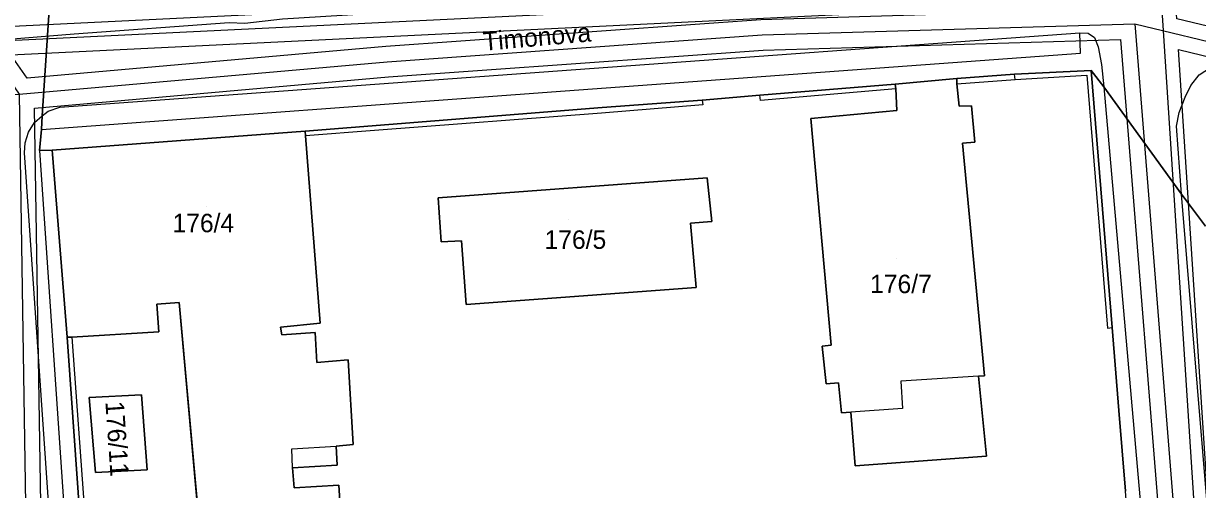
# Model space of a CAD drawing. Extents: x -263423 to -261326, y -1240067 to -1237864.
# Drawn here: x -263033.7 to -262906.4, y -1239871 to -1239820.5 of the extents above; entities that cross this region are included whole.
import ezdxf

# ---------------------------------------------------------------- set-up
doc = ezdxf.new("R2010")
doc.units = 0
for name, color, linetype in [('body_kn', 7, 'Continuous'), ('kladpar_druhypozemkov', 7, 'Continuous'), ('kladpar_hranice', 7, 'Continuous'), ('kladpar_parcelnecisla', 7, 'Continuous'), ('kladpar_plochy', 7, 'Continuous'), ('popisy', 7, 'Continuous'), ('tarchy_linie', 7, 'Continuous'), ('zappar_hrandruhpozemk', 7, 'Continuous')]:
    doc.layers.add(name, color=color, linetype=linetype)

msp = doc.modelspace()

# ---------------------------------------------------------------- linework, layer by layer
at = {"layer": 'body_kn'}
for p, q in [((-262919.14, -1239821.47), (-262919.14, -1239821.47)), ((-262919.14, -1239821.47), (-262919.14, -1239821.47)), ((-262918.25, -1239821.53), (-262918.25, -1239821.53)), ((-262913.21, -1239820.51), (-262913.21, -1239820.51)), ((-262913.21, -1239820.51), (-262913.21, -1239820.51)), ((-263028.21, -1239821.58), (-263028.21, -1239821.58)), ((-262953.61, -1239821.71), (-262953.61, -1239821.71)), ((-262917.55, -1239821.98), (-262917.55, -1239821.98)), ((-262914.73, -1239822.21), (-262914.73, -1239822.21)), ((-262994.41, -1239822.97), (-262994.41, -1239822.97)), ((-262953.49, -1239823.36), (-262953.49, -1239823.36)), ((-262919.08, -1239823.7), (-262919.08, -1239823.7)), ((-262917.17, -1239823), (-262917.17, -1239823)), ((-262908.44, -1239823.3), (-262908.44, -1239823.3)), ((-262908.44, -1239823.3), (-262908.44, -1239823.3)), ((-262994.26, -1239824.61), (-262994.26, -1239824.61)), ((-262916.79, -1239824.92), (-262916.79, -1239824.92)), ((-263033.31, -1239826.41), (-263033.31, -1239826.41)), ((-262994.11, -1239826.25), (-262994.11, -1239826.25)), ((-262975.78, -1239825.59), (-262975.78, -1239825.59)), ((-262932.48, -1239826.44), (-262932.48, -1239826.44)), ((-262926.23, -1239825.96), (-262926.23, -1239825.96)), ((-262926.17, -1239826.53), (-262926.17, -1239826.53)), ((-262918.39, -1239826.06), (-262918.39, -1239826.06)), ((-262917.94, -1239825.55), (-262917.94, -1239825.55)), ((-262974.96, -1239827.76), (-262974.96, -1239827.76)), ((-262939.18, -1239827.04), (-262939.18, -1239827.04)), ((-262939.12, -1239827.55), (-262939.12, -1239827.55)), ((-262939.12, -1239827.55), (-262939.12, -1239827.55)), ((-262932.49, -1239827.01), (-262932.49, -1239827.01)), ((-262932.49, -1239827.01), (-262932.49, -1239827.01)), ((-262916.55, -1239827.34), (-262916.55, -1239827.34)), ((-262916.55, -1239827.34), (-262916.55, -1239827.34)), ((-262907.11, -1239827.2), (-262907.11, -1239827.2)), ((-262960.1, -1239828.79), (-262960.1, -1239828.79)), ((-262960.1, -1239828.79), (-262960.1, -1239828.79)), ((-262953.85, -1239828.25), (-262953.85, -1239828.25)), ((-262953.79, -1239828.82), (-262953.79, -1239828.82)), ((-262907.75, -1239828.47), (-262907.75, -1239828.47)), ((-263032.51, -1239829.65), (-263032.51, -1239829.65)), ((-263032.51, -1239829.65), (-263032.51, -1239829.65)), ((-263031.03, -1239829.97), (-263031.03, -1239829.97)), ((-263029.75, -1239829.53), (-263029.75, -1239829.53)), ((-262971.01, -1239830.2), (-262971.01, -1239830.2)), ((-262970.95, -1239829.57), (-262970.95, -1239829.57)), ((-262970.95, -1239829.57), (-262970.95, -1239829.57)), ((-262960.04, -1239829.3), (-262960.04, -1239829.3)), ((-262939, -1239829.91), (-262939, -1239829.91)), ((-262939, -1239829.91), (-262939, -1239829.91)), ((-262932.24, -1239829.43), (-262932.24, -1239829.43)), ((-262930.9, -1239829.38), (-262930.9, -1239829.38)), ((-262908.4, -1239830.12), (-262908.4, -1239830.12)), ((-263032.5, -1239831.18), (-263032.5, -1239831.18)), ((-263031.67, -1239830.48), (-263031.67, -1239830.48)), ((-263031.67, -1239830.48), (-263031.67, -1239830.48)), ((-262948.31, -1239830.76), (-262948.31, -1239830.76)), ((-262908.66, -1239831.59), (-262908.66, -1239831.59)), ((-263033.15, -1239832.26), (-263033.15, -1239832.26)), ((-263031.74, -1239831.95), (-263031.74, -1239831.95)), ((-263031.74, -1239831.95), (-263031.74, -1239831.95)), ((-263003.17, -1239832.15), (-263003.17, -1239832.15)), ((-263003.17, -1239832.15), (-263003.17, -1239832.15)), ((-263003.1, -1239832.66), (-263003.1, -1239832.66)), ((-262995.64, -1239832.06), (-262995.64, -1239832.06)), ((-263033.53, -1239833.4), (-263033.53, -1239833.4)), ((-263031.94, -1239834.24), (-263031.94, -1239834.24)), ((-263031.94, -1239834.24), (-263031.94, -1239834.24)), ((-263030.6, -1239834.18), (-263030.6, -1239834.18)), ((-262931.88, -1239833.45), (-262931.88, -1239833.45)), ((-262930.54, -1239833.33), (-262930.54, -1239833.33)), ((-263033.6, -1239834.49), (-263033.6, -1239834.49)), ((-263030.54, -1239834.63), (-263030.54, -1239834.63)), ((-262959.56, -1239837.21), (-262959.56, -1239837.21)), ((-262959.56, -1239837.21), (-262959.56, -1239837.21)), ((-262988.72, -1239839.36), (-262988.72, -1239839.36)), ((-262908.12, -1239838.98), (-262908.12, -1239838.98)), ((-262908.12, -1239838.98), (-262908.12, -1239838.98)), ((-262961.37, -1239842.11), (-262961.37, -1239842.11)), ((-262959.07, -1239841.93), (-262959.07, -1239841.93)), ((-262988.42, -1239844.14), (-262988.42, -1239844.14)), ((-262986.19, -1239844.03), (-262986.19, -1239844.03)), ((-262960.76, -1239849.06), (-262960.76, -1239849.06)), ((-263016.83, -1239850.7), (-263016.83, -1239850.7)), ((-263019.25, -1239850.88), (-263019.25, -1239850.88)), ((-262985.71, -1239850.91), (-262985.71, -1239850.91)), ((-263005.81, -1239853.36), (-263005.81, -1239853.36)), ((-263001.53, -1239852.94), (-263001.53, -1239852.94)), ((-263028.97, -1239854.46), (-263028.97, -1239854.46)), ((-263028.46, -1239854.47), (-263028.46, -1239854.47)), ((-263028.46, -1239854.47), (-263028.46, -1239854.47)), ((-263019.01, -1239853.87), (-263019.01, -1239853.87)), ((-263005.68, -1239854.19), (-263005.68, -1239854.19)), ((-263002.05, -1239853.96), (-263002.05, -1239853.96)), ((-262916.15, -1239853.47), (-262916.15, -1239853.47)), ((-262915.64, -1239853.41), (-262915.64, -1239853.41)), ((-262947.08, -1239855.43), (-262947.08, -1239855.43)), ((-262946.12, -1239855.31), (-262946.12, -1239855.31)), ((-262998.49, -1239856.91), (-262998.49, -1239856.91)), ((-263001.87, -1239857.21), (-263001.87, -1239857.21)), ((-262946.65, -1239859.51), (-262946.65, -1239859.51)), ((-262945.31, -1239859.39), (-262945.31, -1239859.39)), ((-262938.55, -1239859.23), (-262938.55, -1239859.23)), ((-262930.13, -1239858.7), (-262930.13, -1239858.7)), ((-262930.13, -1239858.7), (-262930.13, -1239858.7)), ((-262929.49, -1239858.64), (-262929.49, -1239858.64)), ((-263026.57, -1239860.98), (-263026.57, -1239860.98)), ((-263020.89, -1239860.69), (-263020.89, -1239860.69)), ((-263020.89, -1239860.69), (-263020.89, -1239860.69)), ((-262938.37, -1239862.17), (-262938.37, -1239862.17)), ((-262945.01, -1239862.64), (-262945.01, -1239862.64)), ((-262943.98, -1239862.58), (-262943.98, -1239862.58)), ((-262914.91, -1239862.4), (-262914.91, -1239862.4)), ((-262997.95, -1239866.09), (-262997.95, -1239866.09)), ((-263004.59, -1239866.57), (-263004.59, -1239866.57)), ((-262999.8, -1239866.27), (-262999.8, -1239866.27)), ((-262929.28, -1239867.37), (-262929.28, -1239867.37)), ((-263004.53, -1239868.61), (-263004.53, -1239868.61)), ((-263004.53, -1239868.61), (-263004.53, -1239868.61)), ((-262999.68, -1239868.31), (-262999.68, -1239868.31)), ((-262943.5, -1239868.39), (-262943.5, -1239868.39)), ((-263025.9, -1239869.14), (-263025.9, -1239869.14)), ((-263020.29, -1239868.85), (-263020.29, -1239868.85)), ((-263004.35, -1239870.77), (-263004.35, -1239870.77)), ((-262999.5, -1239870.48), (-262999.5, -1239870.48))]:
    msp.add_line(p, q, dxfattribs=at)
at = {"layer": 'kladpar_druhypozemkov'}
for p, q in [((-263013.86, -1239840.29), (-263013.86, -1239840.29)), ((-262974.56, -1239841.69), (-262974.56, -1239841.69)), ((-262939.06, -1239845.89), (-262939.06, -1239845.89)), ((-263022.36, -1239864.79), (-263022.36, -1239864.79))]:
    msp.add_line(p, q, dxfattribs=at)
at = {"layer": 'kladpar_hranice'}
msp.add_line((-263003.17, -1239832.15), (-262970.95, -1239829.57), dxfattribs=at)
for points in [[(-263030.92, -1239819.01), (-263031.67, -1239830.48), (-263031.74, -1239831.95), (-263031.94, -1239834.24), (-263030.6, -1239834.18), (-263030.54, -1239834.63), (-263028.97, -1239854.46), (-263027.16, -1239879.97), (-263026.98, -1239882.9), (-263023.67, -1239928.31), (-263021.92, -1239951.46), (-263021.88, -1239951.95), (-263024.03, -1239952.15), (-263023.22, -1239955.98)], [(-262905.52, -1239842.43), (-262908.12, -1239838.98), (-262916.55, -1239827.34), (-262917.94, -1239825.55), (-262926.23, -1239825.96), (-262932.48, -1239826.44), (-262939.18, -1239827.04), (-262953.85, -1239828.25), (-262960.1, -1239828.79), (-262970.95, -1239829.57), (-263003.17, -1239832.15), (-263030.6, -1239834.18), (-263031.94, -1239834.24), (-263031.74, -1239831.95), (-263031.67, -1239830.48), (-263030.92, -1239819.01)], [(-262970.95, -1239829.57), (-262960.1, -1239828.79), (-262953.85, -1239828.25), (-262939.18, -1239827.04), (-262939.12, -1239827.55), (-262939, -1239829.91), (-262948.31, -1239830.76), (-262946.12, -1239855.31), (-262947.08, -1239855.43), (-262946.65, -1239859.51), (-262945.31, -1239859.39), (-262945.01, -1239862.64), (-262943.98, -1239862.58), (-262943.5, -1239868.39), (-262929.28, -1239867.37), (-262930.13, -1239858.7), (-262929.49, -1239858.64), (-262931.88, -1239833.45), (-262930.54, -1239833.33), (-262930.9, -1239829.38), (-262932.24, -1239829.43), (-262932.49, -1239827.01), (-262932.48, -1239826.44), (-262926.23, -1239825.96), (-262917.94, -1239825.55), (-262915.64, -1239853.41), (-262914.91, -1239862.4), (-262914.22, -1239871.16)], [(-262939, -1239829.91), (-262939.12, -1239827.55), (-262939.18, -1239827.04), (-262932.48, -1239826.44), (-262932.49, -1239827.01), (-262932.24, -1239829.43), (-262930.9, -1239829.38), (-262930.54, -1239833.33), (-262931.88, -1239833.45), (-262929.49, -1239858.64), (-262930.13, -1239858.7), (-262929.28, -1239867.37), (-262943.5, -1239868.39), (-262943.98, -1239862.58), (-262945.01, -1239862.64), (-262945.31, -1239859.39), (-262946.65, -1239859.51), (-262947.08, -1239855.43), (-262946.12, -1239855.31), (-262948.31, -1239830.76), (-262939, -1239829.91)], [(-262904.89, -1239997.06), (-262907.05, -1239960.47), (-262907.23, -1239958.43), (-262907.29, -1239956.84), (-262908.19, -1239945.55), (-262908.43, -1239941.47), (-262912.31, -1239894.54), (-262912.67, -1239890.39), (-262912.91, -1239887.72), (-262914.22, -1239871.16), (-262914.91, -1239862.4), (-262915.64, -1239853.41), (-262917.94, -1239825.55), (-262916.55, -1239827.34), (-262908.12, -1239838.98), (-262905.52, -1239842.43)], [(-263014.27, -1239878.89), (-263016.83, -1239850.7), (-263019.25, -1239850.88), (-263019.01, -1239853.87), (-263028.46, -1239854.47), (-263028.97, -1239854.46), (-263030.54, -1239834.63), (-263030.6, -1239834.18), (-263003.17, -1239832.15)], [(-262999.2, -1239875.01), (-262999.5, -1239870.48), (-263004.35, -1239870.77), (-263004.53, -1239868.61), (-262999.68, -1239868.31), (-262999.8, -1239866.27), (-262997.95, -1239866.09), (-262998.49, -1239856.91), (-263001.87, -1239857.21), (-263002.05, -1239853.96), (-263005.68, -1239854.19), (-263005.81, -1239853.36), (-263001.53, -1239852.94), (-263003.1, -1239832.66), (-263003.17, -1239832.15)], [(-263003.17, -1239832.15), (-263003.1, -1239832.66), (-263001.53, -1239852.94), (-263005.81, -1239853.36), (-263005.68, -1239854.19), (-263002.05, -1239853.96), (-263001.87, -1239857.21), (-262998.49, -1239856.91), (-262997.95, -1239866.09), (-262999.8, -1239866.27), (-262999.68, -1239868.31), (-263004.53, -1239868.61), (-263004.35, -1239870.77), (-262999.5, -1239870.48), (-262999.2, -1239875.01)], [(-262988.72, -1239839.36), (-262988.42, -1239844.14), (-262986.19, -1239844.03), (-262985.71, -1239850.91), (-262960.76, -1239849.06), (-262961.37, -1239842.11), (-262959.07, -1239841.93), (-262959.56, -1239837.21), (-262988.72, -1239839.36)], [(-262959.56, -1239837.21), (-262959.07, -1239841.93), (-262961.37, -1239842.11), (-262960.76, -1239849.06), (-262985.71, -1239850.91), (-262986.19, -1239844.03), (-262988.42, -1239844.14), (-262988.72, -1239839.36), (-262959.56, -1239837.21)], [(-263027.16, -1239879.97), (-263028.97, -1239854.46), (-263028.46, -1239854.47), (-263019.01, -1239853.87), (-263019.25, -1239850.88), (-263016.83, -1239850.7), (-263014.27, -1239878.89)], [(-263026.57, -1239860.98), (-263025.9, -1239869.14), (-263020.29, -1239868.85), (-263020.89, -1239860.69), (-263026.57, -1239860.98)], [(-263020.89, -1239860.69), (-263020.29, -1239868.85), (-263025.9, -1239869.14), (-263026.57, -1239860.98), (-263020.89, -1239860.69)]]:
    msp.add_lwpolyline(points, dxfattribs=at)
at = {"layer": 'kladpar_plochy'}
for p, q in [((-262932.49, -1239827.01), (-262932.48, -1239826.44)), ((-262932.48, -1239826.44), (-262926.23, -1239825.96)), ((-262926.23, -1239825.96), (-262917.94, -1239825.55)), ((-262917.94, -1239825.55), (-262915.64, -1239853.41)), ((-262953.85, -1239828.25), (-262939.18, -1239827.04)), ((-262939.18, -1239827.04), (-262939.12, -1239827.55)), ((-262939.12, -1239827.55), (-262939, -1239829.91)), ((-262932.24, -1239829.43), (-262932.49, -1239827.01)), ((-262970.95, -1239829.57), (-262960.1, -1239828.79)), ((-262960.1, -1239828.79), (-262953.85, -1239828.25)), ((-263003.17, -1239832.15), (-262970.95, -1239829.57)), ((-262939, -1239829.91), (-262948.31, -1239830.76)), ((-262930.9, -1239829.38), (-262932.24, -1239829.43)), ((-262930.54, -1239833.33), (-262930.9, -1239829.38)), ((-262948.31, -1239830.76), (-262946.12, -1239855.31)), ((-263003.1, -1239832.66), (-263003.17, -1239832.15)), ((-263001.53, -1239852.94), (-263003.1, -1239832.66)), ((-262931.88, -1239833.45), (-262930.54, -1239833.33)), ((-262929.49, -1239858.64), (-262931.88, -1239833.45)), ((-262959.56, -1239837.21), (-262988.72, -1239839.36)), ((-262959.07, -1239841.93), (-262959.56, -1239837.21)), ((-262988.72, -1239839.36), (-262988.42, -1239844.14)), ((-262961.37, -1239842.11), (-262959.07, -1239841.93)), ((-262960.76, -1239849.06), (-262961.37, -1239842.11)), ((-262988.42, -1239844.14), (-262986.19, -1239844.03)), ((-262986.19, -1239844.03), (-262985.71, -1239850.91)), ((-262985.71, -1239850.91), (-262960.76, -1239849.06)), ((-263019.25, -1239850.88), (-263016.83, -1239850.7)), ((-263016.83, -1239850.7), (-263014.27, -1239878.89)), ((-263019.01, -1239853.87), (-263019.25, -1239850.88)), ((-263005.81, -1239853.36), (-263001.53, -1239852.94)), ((-263005.68, -1239854.19), (-263005.81, -1239853.36)), ((-263027.16, -1239879.97), (-263028.97, -1239854.46)), ((-263028.97, -1239854.46), (-263028.46, -1239854.47)), ((-263028.46, -1239854.47), (-263019.01, -1239853.87)), ((-263002.05, -1239853.96), (-263005.68, -1239854.19)), ((-263001.87, -1239857.21), (-263002.05, -1239853.96)), ((-262915.64, -1239853.41), (-262914.91, -1239862.4)), ((-262946.12, -1239855.31), (-262947.08, -1239855.43)), ((-262947.08, -1239855.43), (-262946.65, -1239859.51)), ((-262998.49, -1239856.91), (-263001.87, -1239857.21)), ((-262997.95, -1239866.09), (-262998.49, -1239856.91)), ((-262946.65, -1239859.51), (-262945.31, -1239859.39)), ((-262945.31, -1239859.39), (-262945.01, -1239862.64)), ((-262930.13, -1239858.7), (-262929.49, -1239858.64)), ((-262929.28, -1239867.37), (-262930.13, -1239858.7)), ((-263020.89, -1239860.69), (-263026.57, -1239860.98)), ((-263026.57, -1239860.98), (-263025.9, -1239869.14)), ((-263020.29, -1239868.85), (-263020.89, -1239860.69)), ((-262945.01, -1239862.64), (-262943.98, -1239862.58)), ((-262943.98, -1239862.58), (-262943.5, -1239868.39)), ((-262914.91, -1239862.4), (-262914.22, -1239871.16)), ((-262999.8, -1239866.27), (-262997.95, -1239866.09)), ((-262999.68, -1239868.31), (-262999.8, -1239866.27)), ((-262943.5, -1239868.39), (-262929.28, -1239867.37)), ((-263004.53, -1239868.61), (-262999.68, -1239868.31)), ((-263004.35, -1239870.77), (-263004.53, -1239868.61)), ((-263025.9, -1239869.14), (-263020.29, -1239868.85)), ((-262999.5, -1239870.48), (-263004.35, -1239870.77)), ((-262999.2, -1239875.01), (-262999.5, -1239870.48))]:
    msp.add_line(p, q, dxfattribs=at)
for points in [[(-263030.92, -1239819.01), (-263031.67, -1239830.48), (-263031.74, -1239831.95), (-263031.94, -1239834.24), (-263030.6, -1239834.18), (-263030.54, -1239834.63), (-263028.97, -1239854.46), (-263027.16, -1239879.97), (-263026.98, -1239882.9), (-263023.67, -1239928.31), (-263021.92, -1239951.46), (-263021.88, -1239951.95), (-263024.03, -1239952.15), (-263023.22, -1239955.98)], [(-262905.52, -1239842.43), (-262908.12, -1239838.98), (-262916.55, -1239827.34), (-262917.94, -1239825.55), (-262926.23, -1239825.96), (-262932.48, -1239826.44), (-262939.18, -1239827.04), (-262953.85, -1239828.25), (-262960.1, -1239828.79), (-262970.95, -1239829.57), (-263003.17, -1239832.15), (-263030.6, -1239834.18), (-263031.94, -1239834.24), (-263031.74, -1239831.95), (-263031.67, -1239830.48), (-263030.92, -1239819.01)], [(-262904.89, -1239997.06), (-262907.05, -1239960.47), (-262907.23, -1239958.43), (-262907.29, -1239956.84), (-262908.19, -1239945.55), (-262908.43, -1239941.47), (-262912.31, -1239894.54), (-262912.67, -1239890.39), (-262912.91, -1239887.72), (-262914.22, -1239871.16), (-262914.91, -1239862.4), (-262915.64, -1239853.41), (-262917.94, -1239825.55), (-262916.55, -1239827.34), (-262908.12, -1239838.98), (-262905.52, -1239842.43)], [(-263014.27, -1239878.89), (-263016.83, -1239850.7), (-263019.25, -1239850.88), (-263019.01, -1239853.87), (-263028.46, -1239854.47), (-263028.97, -1239854.46), (-263030.54, -1239834.63), (-263030.6, -1239834.18), (-263003.17, -1239832.15), (-263003.1, -1239832.66), (-263001.53, -1239852.94), (-263005.81, -1239853.36), (-263005.68, -1239854.19), (-263002.05, -1239853.96), (-263001.87, -1239857.21), (-262998.49, -1239856.91), (-262997.95, -1239866.09), (-262999.8, -1239866.27), (-262999.68, -1239868.31), (-263004.53, -1239868.61), (-263004.35, -1239870.77), (-262999.5, -1239870.48), (-262999.2, -1239875.01)]]:
    msp.add_lwpolyline(points, dxfattribs=at)
for points in [[(-262939, -1239829.91), (-262939.12, -1239827.55), (-262939.18, -1239827.04), (-262932.48, -1239826.44), (-262932.49, -1239827.01), (-262932.24, -1239829.43), (-262930.9, -1239829.38), (-262930.54, -1239833.33), (-262931.88, -1239833.45), (-262929.49, -1239858.64), (-262930.13, -1239858.7), (-262929.28, -1239867.37), (-262943.5, -1239868.39), (-262943.98, -1239862.58), (-262945.01, -1239862.64), (-262945.31, -1239859.39), (-262946.65, -1239859.51), (-262947.08, -1239855.43), (-262946.12, -1239855.31), (-262948.31, -1239830.76)], [(-262959.56, -1239837.21), (-262959.07, -1239841.93), (-262961.37, -1239842.11), (-262960.76, -1239849.06), (-262985.71, -1239850.91), (-262986.19, -1239844.03), (-262988.42, -1239844.14), (-262988.72, -1239839.36)], [(-263020.89, -1239860.69), (-263020.29, -1239868.85), (-263025.9, -1239869.14), (-263026.57, -1239860.98)]]:
    msp.add_lwpolyline(points, close=True, dxfattribs=at)
at = {"layer": 'tarchy_linie'}
msp.add_line((-262913.21, -1239820.51), (-262902.79, -1239950.4), dxfattribs=at)
for points in [[(-263103.14, -1239719.9), (-263095.41, -1239737.69), (-263065.83, -1239781.99), (-263034.18, -1239828.14), (-263033.47, -1239872.58), (-263031.76, -1239917.23), (-263029.83, -1239962.06)], [(-263040.71, -1239822.61), (-263028.21, -1239821.58), (-263011.41, -1239820.35), (-263009.68, -1239820.43), (-263005.6, -1239819.97), (-262996.8, -1239819.42), (-262990.52, -1239819.05), (-262982.27, -1239818.21), (-262974.9, -1239817.94), (-262961.71, -1239816.9), (-262957.13, -1239816.67), (-262951.22, -1239816.14), (-262935.08, -1239814.96), (-262920.83, -1239813.88), (-262915.8, -1239814.33), (-262912.45, -1239815.09), (-262910.37, -1239815.48), (-262904.67, -1239816.87), (-262900.33, -1239817.77), (-262879.71, -1239823.02)], [(-263037.12, -1239820.85), (-262910.42, -1239814.67), (-262904.24, -1239815.14), (-262880.51, -1239820.63), (-262880.88, -1239822.14), (-262880.99, -1239822.6), (-262877.97, -1239823.34), (-262877.85, -1239822.84), (-262877.48, -1239821.33), (-262844.24, -1239829.02), (-262814.48, -1239915.4), (-262784.13, -1239904.88), (-262744.13, -1239891.33), (-262716.19, -1239882.12)], [(-263042.81, -1239822.68), (-262910.44, -1239816.22), (-262904.59, -1239816.65)], [(-262910.44, -1239816.22), (-262901.51, -1239953.72), (-262895.59, -1240011.25)], [(-263035.06, -1239823.85), (-262911.88, -1239817.84), (-262911.79, -1239819.21), (-262913.26, -1239818.86), (-262953.73, -1239820.06), (-262994.41, -1239822.97), (-263033.31, -1239826.41), (-263035.06, -1239823.85)], [(-262908.79, -1239817.89), (-262904.94, -1239818.16), (-262846.62, -1239831.66), (-262817.41, -1239916.42), (-262822.36, -1239918.14), (-262835.32, -1239877.18), (-262849.14, -1239834.04), (-262879.51, -1239826.92), (-262908.65, -1239819.96), (-262908.79, -1239817.89)], [(-263160.09, -1239836.48), (-263079.66, -1239831), (-263034.18, -1239828.14), (-262994.26, -1239824.61), (-262953.61, -1239821.71), (-262913.21, -1239820.51), (-262879.9, -1239828.52), (-262850.43, -1239835.43), (-262836.91, -1239877.63), (-262823.42, -1239920.25), (-262815.45, -1239942.96), (-262802.79, -1239976.9), (-262793.53, -1240001.71)], [(-263032.51, -1239829.65), (-262994.11, -1239826.25), (-262953.49, -1239823.36), (-262914.73, -1239822.21), (-262904.56, -1239948.91), (-262945.05, -1239952.79), (-262956.61, -1239953.67), (-262987.63, -1239956.58), (-263028.26, -1239960.26), (-263030.11, -1239917.17), (-263031.82, -1239872.55), (-263032.51, -1239829.65)], [(-262908.44, -1239823.3), (-262880.29, -1239830.12), (-262851.72, -1239836.82), (-262838.5, -1239878.08), (-262824.99, -1239920.75), (-262817.72, -1239941.48), (-262859.21, -1239944.77), (-262900.3, -1239948.52), (-262908.44, -1239823.3)]]:
    msp.add_lwpolyline(points, dxfattribs=at)
at = {"layer": 'zappar_hrandruhpozemk'}
for p, q in [((-262975.78, -1239825.59), (-262919.14, -1239821.47)), ((-262919.08, -1239823.7), (-262919.14, -1239821.47)), ((-262974.96, -1239827.76), (-262919.08, -1239823.7)), ((-262932.49, -1239827.01), (-262926.17, -1239826.53)), ((-262926.17, -1239826.53), (-262926.23, -1239825.96)), ((-262926.17, -1239826.53), (-262918.39, -1239826.06)), ((-262918.39, -1239826.06), (-262916.15, -1239853.47)), ((-263031.74, -1239831.95), (-262974.96, -1239827.76)), ((-262939.12, -1239827.55), (-262953.79, -1239828.82)), ((-262916.55, -1239827.34), (-262911.13, -1239889.19)), ((-262953.79, -1239828.82), (-262953.85, -1239828.25)), ((-262971.01, -1239830.2), (-262995.64, -1239832.06)), ((-262995.64, -1239832.06), (-263003.1, -1239832.66)), ((-263031.94, -1239834.24), (-263027.86, -1239894.38)), ((-262902.96, -1239901.27), (-262908.12, -1239838.98)), ((-263028.46, -1239854.47), (-263026.59, -1239879.91)), ((-262916.15, -1239853.47), (-262915.64, -1239853.41)), ((-262930.13, -1239858.7), (-262938.55, -1239859.23)), ((-263004.59, -1239866.57), (-262999.8, -1239866.27)), ((-263004.53, -1239868.61), (-263004.59, -1239866.57))]:
    msp.add_line(p, q, dxfattribs=at)
for points in [[(-262919.14, -1239821.47), (-262918.25, -1239821.53), (-262917.55, -1239821.98), (-262917.17, -1239823), (-262916.79, -1239824.92), (-262916.55, -1239827.34)], [(-262908.12, -1239838.98), (-262908.66, -1239831.59), (-262908.4, -1239830.12), (-262907.75, -1239828.47), (-262907.11, -1239827.2), (-262906.21, -1239826.05), (-262905, -1239825.23), (-262903.66, -1239824.73), (-262902.32, -1239824.48), (-262900.85, -1239824.36), (-262899.45, -1239824.62)], [(-263031.67, -1239830.48), (-263031.03, -1239829.97), (-263029.75, -1239829.53), (-262975.78, -1239825.59)], [(-262960.1, -1239828.79), (-262960.04, -1239829.3), (-262971.01, -1239830.2)], [(-263033.6, -1239834.49), (-263033.53, -1239833.4), (-263033.15, -1239832.26), (-263032.5, -1239831.18), (-263031.67, -1239830.48)], [(-263025.5, -1239953.04), (-263029.46, -1239894.37), (-263033.6, -1239834.49)], [(-262938.55, -1239859.23), (-262938.37, -1239862.17), (-262943.98, -1239862.58)]]:
    msp.add_lwpolyline(points, dxfattribs=at)

# ---------------------------------------------------------------- texts
at = {"layer": 'kladpar_parcelnecisla'}
for s, p in [('176/4', (-263017.54, -1239843.09)), ('176/5', (-262977.2, -1239844.89)), ('176/7', (-262941.9, -1239849.69))]:
    msp.add_text(s, height=2, dxfattribs=at).set_placement(p)
msp.add_text('176/11', height=2, rotation=274, dxfattribs=at).set_placement((-263024.82, -1239861.46))
at = {"layer": 'popisy'}
msp.add_text('Timonova', height=2, rotation=5, dxfattribs=at).set_placement((-262983.78, -1239823.43))

doc.saveas('drawing.dxf')
